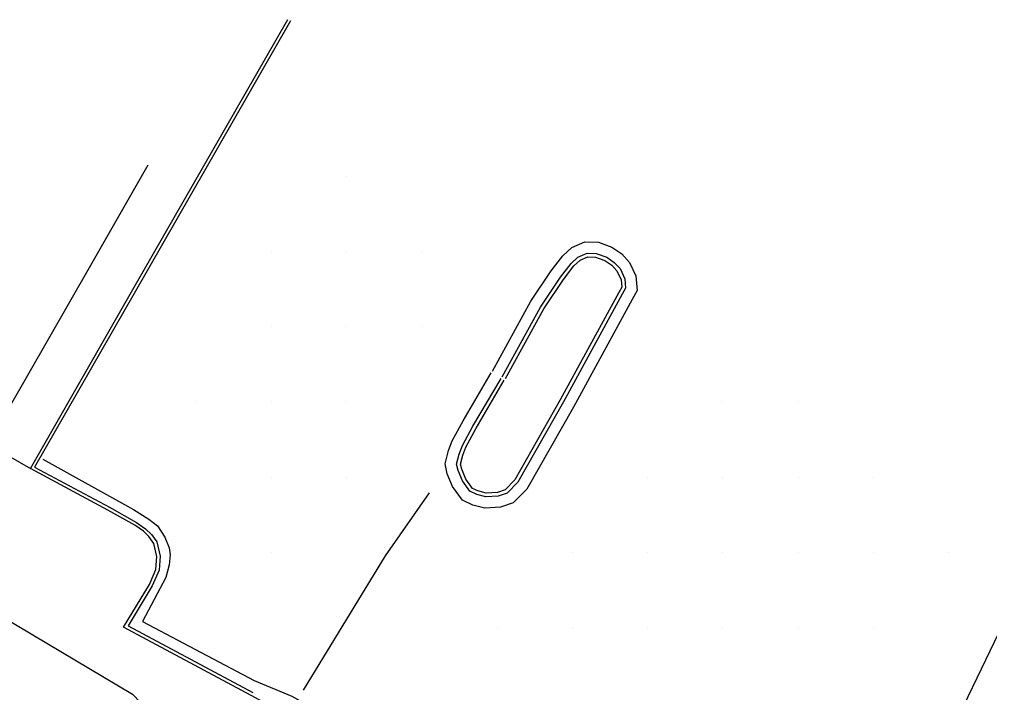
# Model space of a CAD drawing. Extents: x 1762120 to 1766775, y 709485 to 712965.
# Drawn here: x 1765641.7 to 1765770.7, y 710416.3 to 710505.7 of the extents above; entities that cross this region are included whole.
import ezdxf

# ---------------------------------------------------------------- set-up
doc = ezdxf.new("R2010")
doc.units = 0
doc.layers.add('Exist DTM QL2 LIDAR Elevation Point', color=7, linetype='Continuous')
doc.layers.add('PH Exist DTM Breakline', color=7, linetype='Continuous')

msp = doc.modelspace()

# ---------------------------------------------------------------- linework, layer by layer
at = {"layer": 'Exist DTM QL2 LIDAR Elevation Point'}
for p, q in [((1765685.2, 710484.89), (1765685.2, 710484.89)), ((1765675.2, 710474.89), (1765675.2, 710474.89)), ((1765685.2, 710474.89), (1765685.2, 710474.89)), ((1765695.2, 710474.89), (1765695.2, 710474.89)), ((1765675.2, 710464.89), (1765675.2, 710464.89)), ((1765685.2, 710464.89), (1765685.2, 710464.89)), ((1765695.2, 710464.89), (1765695.2, 710464.89)), ((1765665.2, 710454.89), (1765665.2, 710454.89)), ((1765675.2, 710454.89), (1765675.2, 710454.89)), ((1765685.2, 710454.89), (1765685.2, 710454.89)), ((1765735.21, 710454.89), (1765735.21, 710454.89)), ((1765745.21, 710454.89), (1765745.21, 710454.89)), ((1765675.2, 710444.89), (1765675.2, 710444.89)), ((1765685.2, 710444.89), (1765685.2, 710444.89)), ((1765725.21, 710444.89), (1765725.21, 710444.89)), ((1765735.21, 710444.89), (1765735.21, 710444.89)), ((1765745.21, 710444.89), (1765745.21, 710444.89)), ((1765755.21, 710444.89), (1765755.21, 710444.89)), ((1765675.2, 710434.89), (1765675.2, 710434.89)), ((1765715.21, 710434.89), (1765715.21, 710434.89)), ((1765725.21, 710434.89), (1765725.21, 710434.89)), ((1765735.21, 710434.89), (1765735.21, 710434.89)), ((1765745.21, 710434.89), (1765745.21, 710434.89)), ((1765755.21, 710434.89), (1765755.21, 710434.89)), ((1765765.21, 710434.89), (1765765.21, 710434.89)), ((1765705.2, 710424.89), (1765705.2, 710424.89)), ((1765715.21, 710424.89), (1765715.21, 710424.89)), ((1765725.21, 710424.89), (1765725.21, 710424.89)), ((1765735.21, 710424.89), (1765735.21, 710424.89)), ((1765745.21, 710424.89), (1765745.21, 710424.89)), ((1765755.21, 710424.89), (1765755.21, 710424.89))]:
    msp.add_line(p, q, dxfattribs=at)
at = {"layer": 'PH Exist DTM Breakline'}
for p, q in [((1765637.51, 710449.28), (1765643.15, 710446.05)), ((1765779.77, 710440.66), (1765749.39, 710377.64))]:
    msp.add_line(p, q, dxfattribs=at)
for points in [[(1765771.45, 710370.99), (1765766.9, 710363.96), (1765754.96, 710370.61), (1765748.27, 710374.13), (1765739.07, 710379.2), (1765721.54, 710388.71), (1765705.3, 710397.73), (1765688.86, 710406.91), (1765679.61, 710411.97), (1765676.76, 710413.59), (1765672.51, 710415.89), (1765655.55, 710424.98), (1765658.99, 710430.64), (1765659.85, 710432.63), (1765659.98, 710434.37), (1765659.57, 710436.1), (1765658.92, 710437.01), (1765658.18, 710437.72), (1765657.03, 710438.51), (1765653.45, 710440.53), (1765643.15, 710446.05), (1765656.58, 710469.51), (1765677.39, 710505.74)], [(1765677.75, 710505.53), (1765656.95, 710469.3), (1765643.72, 710446.21), (1765653.65, 710440.89), (1765657.25, 710438.86), (1765658.45, 710438.05), (1765659.24, 710437.28), (1765659.96, 710436.28), (1765660.41, 710434.4), (1765660.26, 710432.53), (1765659.36, 710430.44), (1765656.13, 710425.14), (1765672.71, 710416.26)], [(1765658.78, 710486.38), (1765650.95, 710472.74), (1765637.51, 710449.28)], [(1765704.57, 710458.97), (1765709.68, 710468.29), (1765712.38, 710472.34), (1765713.92, 710474.33), (1765715.12, 710475.42), (1765716.86, 710476.18), (1765718.65, 710476.13), (1765720.45, 710475.48), (1765721.76, 710474.58), (1765722.8, 710473.45), (1765723.63, 710471.64), (1765723.81, 710469.73), (1765723.14, 710468.49), (1765715.33, 710454.18), (1765709.14, 710443.3), (1765707.34, 710441.49), (1765705.65, 710440.9), (1765703.55, 710440.77), (1765701.97, 710441.17), (1765700.58, 710441.83), (1765699.26, 710443.65), (1765698.56, 710445.35), (1765698.27, 710446.65), (1765698.71, 710448.42), (1765699.21, 710449.73), (1765700.67, 710452.4), (1765704.41, 710458.78)], [(1765705.88, 710458.25), (1765710.97, 710467.51), (1765713.6, 710471.47), (1765715.03, 710473.31), (1765715.94, 710474.14), (1765717.16, 710474.67), (1765718.37, 710474.64), (1765719.76, 710474.14), (1765720.77, 710473.44), (1765721.54, 710472.61), (1765722.16, 710471.25), (1765722.27, 710470.04), (1765721.82, 710469.2), (1765714.02, 710454.91), (1765707.94, 710444.22), (1765706.52, 710442.79), (1765705.35, 710442.39), (1765703.69, 710442.28), (1765702.48, 710442.59), (1765701.57, 710443.02), (1765700.58, 710444.39), (1765700, 710445.8), (1765699.81, 710446.63), (1765700.15, 710447.97), (1765700.57, 710449.1), (1765701.98, 710451.66), (1765705.71, 710458.02)], [(1765706.32, 710458.01), (1765711.39, 710467.25), (1765714.01, 710471.18), (1765715.39, 710472.97), (1765716.22, 710473.72), (1765717.26, 710474.17), (1765718.27, 710474.14), (1765719.53, 710473.69), (1765720.44, 710473.06), (1765721.11, 710472.33), (1765721.67, 710471.12), (1765721.76, 710470.14), (1765721.38, 710469.44), (1765713.59, 710455.16), (1765707.54, 710444.52), (1765706.25, 710443.23), (1765705.25, 710442.88), (1765703.73, 710442.79), (1765702.65, 710443.06), (1765701.9, 710443.41), (1765701.02, 710444.63), (1765700.48, 710445.95), (1765700.33, 710446.62), (1765700.63, 710447.82), (1765701.03, 710448.89), (1765702.41, 710451.42), (1765706.14, 710457.77)], [(1765590.28, 710454.89), (1765596.09, 710451.54), (1765599.26, 710450.06), (1765604.9, 710446.23), (1765623.66, 710436.22), (1765639.55, 710426.28), (1765656.72, 710416.06), (1765663.06, 710409.46), (1765672.79, 710409.08), (1765679.67, 710407.26), (1765685.52, 710404.84), (1765692.77, 710401.72), (1765710.91, 710392.24), (1765732.82, 710380.33), (1765746.7, 710372.88), (1765759.07, 710364.6), (1765769.83, 710358.17), (1765774.18, 710356.85), (1765777.15, 710357.43), (1765784.43, 710363.84), (1765792.39, 710367.22), (1765797.94, 710370.56), (1765803.76, 710377.98), (1765806.21, 710381.56)], [(1765644.8, 710447.3), (1765656.87, 710440.6), (1765658.91, 710439.31), (1765660.04, 710438.44), (1765661.04, 710436.92), (1765661.58, 710435.5), (1765661.72, 710434.57), (1765661.62, 710433.24), (1765661.18, 710431.54), (1765658.05, 710425.72), (1765672.89, 710417.85)], [(1765696.17, 710442.82), (1765690.32, 710434.45), (1765679.4, 710416.59)], [(1765672.89, 710417.85), (1765677.91, 710415.77), (1765680.51, 710414.31), (1765685.1, 710411.42), (1765689.83, 710408.66)]]:
    msp.add_lwpolyline(points, dxfattribs=at)

doc.saveas('drawing.dxf')
